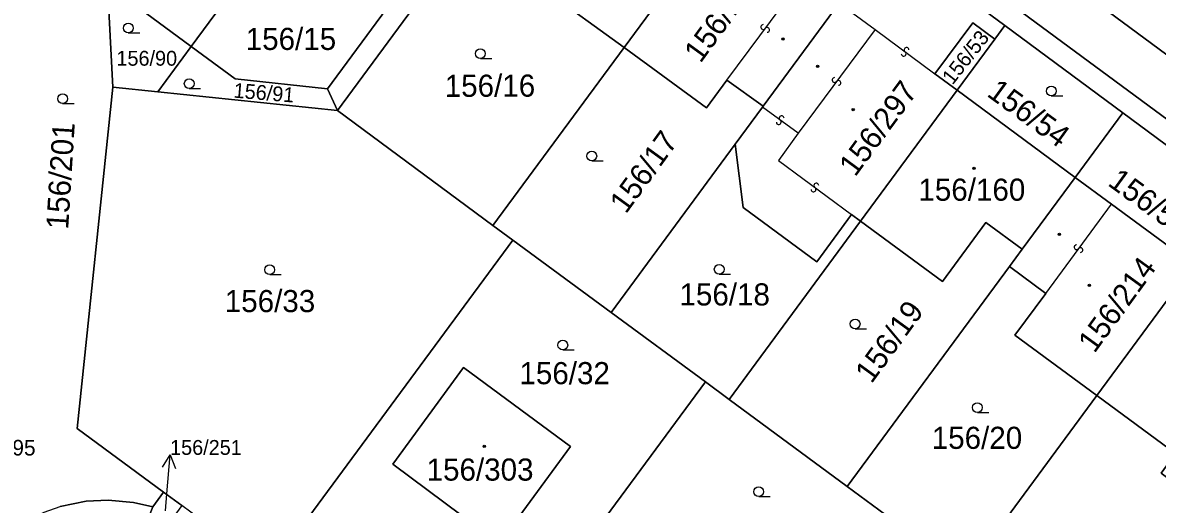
# Model space of a CAD drawing. Extents: x -598233 to -596890, y -1157848 to -1156431.
# Drawn here: x -597660.7 to -597573.5, y -1156804.9 to -1156767.8 of the extents above; entities that cross this region are included whole.
import ezdxf

# ---------------------------------------------------------------- set-up
doc = ezdxf.new("R2010")
doc.units = 0
for name, color, linetype in [('Level 1', 7, 'Continuous'), ('Level 13', 7, 'Continuous'), ('Level 3', 7, 'Continuous'), ('Level 4', 7, 'Continuous'), ('Level 5', 7, 'Continuous'), ('Level 57', 7, 'Continuous'), ('Level 60', 7, 'Continuous')]:
    doc.layers.add(name, color=color, linetype=linetype)

msp = doc.modelspace()

# ---------------------------------------------------------------- linework, layer by layer
at = {"layer": 'Level 1'}
for points in [[(-597675.04, -1156699.81), (-597644.05, -1156722.64), (-597605.82, -1156750.84), (-597563.45, -1156782.09), (-597513.3, -1156819.05)], [(-597637.24, -1156772.91), (-597620.25, -1156749.86)], [(-597618.96, -1156750.81), (-597636.49, -1156774.59)], [(-597647.72, -1156769.67), (-597639.35, -1156758.32)], [(-597614.45, -1156769.74), (-597607, -1156759.63)], [(-597594.24, -1156761.34), (-597585.17, -1156768.05)], [(-597654.15, -1156764.91), (-597647.72, -1156769.67)], [(-597653.74, -1156772.79), (-597654.15, -1156764.91)], [(-597620.61, -1156765.25), (-597614.45, -1156769.74)], [(-597565.57, -1156775.58), (-597579.99, -1156764.93)], [(-597597.92, -1156766.33), (-597603.76, -1156774.25)], [(-597590.55, -1156771.77), (-597587.65, -1156767.85), (-597585.94, -1156769.1)], [(-597585.94, -1156769.1), (-597585.17, -1156768.05)], [(-597585.17, -1156768.05), (-597576.1, -1156774.75)], [(-597588.84, -1156773.03), (-597585.94, -1156769.1)], [(-597647.72, -1156769.67), (-597650.29, -1156773.15)], [(-597647.72, -1156769.67), (-597644.34, -1156772.16), (-597637.24, -1156772.91)], [(-597624.53, -1156783.41), (-597614.45, -1156769.74)], [(-597606.54, -1156772.26), (-597608.11, -1156774.39), (-597614.45, -1156769.74)], [(-597590.55, -1156771.77), (-597588.84, -1156773.03)], [(-597649.85, -1156803.92), (-597656.49, -1156799.02), (-597653.74, -1156772.79)], [(-597653.74, -1156772.79), (-597650.29, -1156773.15)], [(-597637.24, -1156772.91), (-597636.49, -1156774.59)], [(-597606.54, -1156772.26), (-597603.76, -1156774.25)], [(-597596.27, -1156783.1), (-597588.84, -1156773.03)], [(-597579.77, -1156779.73), (-597588.84, -1156773.03)], [(-597650.29, -1156773.15), (-597636.49, -1156774.59)], [(-597624.53, -1156783.41), (-597636.49, -1156774.59)], [(-597603.82, -1156774.33), (-597605.92, -1156777.18)], [(-597603.76, -1156774.25), (-597603.82, -1156774.33)], [(-597576.1, -1156774.75), (-597579.77, -1156779.73)], [(-597576.1, -1156774.75), (-597567.03, -1156781.47)], [(-597605.92, -1156777.18), (-597615.45, -1156790.11)], [(-597596.98, -1156782.58), (-597599.63, -1156786.21), (-597605.3, -1156782.03), (-597605.92, -1156777.18)], [(-597579.77, -1156779.73), (-597583.84, -1156785.25)], [(-597579.77, -1156779.73), (-597576.99, -1156781.77)], [(-597576.99, -1156781.77), (-597570.67, -1156786.41)], [(-597596.98, -1156782.58), (-597596.27, -1156783.1)], [(-597622.99, -1156784.54), (-597624.53, -1156783.41)], [(-597606.37, -1156796.8), (-597596.27, -1156783.1)], [(-597596.27, -1156783.1), (-597589.98, -1156787.73), (-597586.64, -1156783.19), (-597583.84, -1156785.25)], [(-597641.7, -1156809.92), (-597622.99, -1156784.54)], [(-597622.99, -1156784.54), (-597615.45, -1156790.11)], [(-597584.82, -1156786.57), (-597583.84, -1156785.25)], [(-597597.29, -1156803.49), (-597584.82, -1156786.57)], [(-597584.82, -1156786.57), (-597582.04, -1156788.64)], [(-597578.1, -1156796.49), (-597570.67, -1156786.41)], [(-597582.04, -1156788.64), (-597584.41, -1156791.86), (-597578.1, -1156796.49)], [(-597615.45, -1156790.11), (-597608.2, -1156795.45)], [(-597626.8, -1156794.33), (-597632.23, -1156801.76), (-597626.89, -1156805.74), (-597630.45, -1156810.53), (-597625.27, -1156814.38), (-597621.62, -1156809.44), (-597623.92, -1156807.72), (-597618.57, -1156800.4), (-597626.8, -1156794.33)], [(-597626.91, -1156820.83), (-597608.2, -1156795.45)], [(-597608.2, -1156795.45), (-597606.37, -1156796.8)], [(-597588.2, -1156810.19), (-597578.1, -1156796.49)], [(-597578.1, -1156796.49), (-597572.05, -1156800.94)], [(-597606.37, -1156796.8), (-597597.29, -1156803.49)], [(-597597.29, -1156803.49), (-597593.41, -1156806.35)], [(-597650.68, -1156805.04), (-597649.85, -1156803.92)], [(-597649.85, -1156803.92), (-597648.45, -1156804.95)], [(-597660.25, -1156806.06), (-597659.03, -1156805.46), (-597657.79, -1156805.03), (-597655.8, -1156804.62), (-597654.12, -1156804.53), (-597652.15, -1156804.7), (-597650.68, -1156805.04)]]:
    msp.add_lwpolyline(points, dxfattribs=at)
at = {"layer": 'Level 13'}
for centre, start, end in [((-597603.747, -1156768.169), 90.96629, 323.06429), ((-597603.452, -1156768.39), 270.75183, 143.34183), ((-597592.96, -1156770.218), 180.68904, 53.27904), ((-597592.739, -1156769.923), 0.9035, 233.0015), ((-597598.267, -1156772.239), 90.47309, 323.06309), ((-597597.973, -1156772.462), 270.68755, 142.78554), ((-597602.56, -1156775.478), 181.24602, 53.34401), ((-597602.341, -1156775.182), 1.03156, 233.62156), ((-597599.89, -1156780.647), 180.60013, 53.19013), ((-597599.669, -1156780.353), 0.81458, 232.91258), ((-597579.668, -1156785.089), 91.05387, 323.15187), ((-597579.372, -1156785.31), 270.83941, 143.42941)]:
    msp.add_arc(centre, 0.184, start, end, dxfattribs=at)
at = {"layer": 'Level 3'}
for points in [[(-597606.54, -1156772.26), (-597600.67, -1156764.3)], [(-597597.92, -1156766.33), (-597595.15, -1156768.37)], [(-597595.15, -1156768.37), (-597601.08, -1156776.33)], [(-597595.15, -1156768.37), (-597590.55, -1156771.77)], [(-597601.08, -1156776.33), (-597603.82, -1156774.33)], [(-597601.08, -1156776.33), (-597602.59, -1156778.42), (-597596.98, -1156782.58)], [(-597582.04, -1156788.64), (-597576.99, -1156781.77)]]:
    msp.add_lwpolyline(points, dxfattribs=at)
at = {"layer": 'Level 5'}
for p, q in [((-597652.56, -1156768.62), (-597651.685, -1156768.62)), ((-597625.5, -1156770.59), (-597624.625, -1156770.59)), ((-597647.88, -1156772.89), (-597647.005, -1156772.89)), ((-597581.61, -1156773.46), (-597580.735, -1156773.46)), ((-597657.61, -1156774.05), (-597656.735, -1156774.05)), ((-597616.93, -1156778.46), (-597616.055, -1156778.46)), ((-597641.69, -1156787.2), (-597640.815, -1156787.2)), ((-597607.14, -1156787.16), (-597606.265, -1156787.16)), ((-597596.69, -1156791.36), (-597595.815, -1156791.36)), ((-597619.16, -1156792.99), (-597618.285, -1156792.99)), ((-597587.29, -1156797.79), (-597586.415, -1156797.79)), ((-597604.1, -1156804.26), (-597603.225, -1156804.26))]:
    msp.add_line(p, q, dxfattribs=at)
for centre, radius in [((-597652.56, -1156768.245), 0.375), ((-597602.24, -1156769.08), 0.09), ((-597602.24, -1156769.08), 0.0521), ((-597625.5, -1156770.215), 0.375), ((-597599.57, -1156771.18), 0.09), ((-597599.57, -1156771.18), 0.0521), ((-597647.88, -1156772.515), 0.375), ((-597581.61, -1156773.085), 0.375), ((-597657.61, -1156773.675), 0.375), ((-597596.84, -1156774.53), 0.09), ((-597596.84, -1156774.53), 0.0521), ((-597616.93, -1156778.085), 0.375), ((-597587.55, -1156779.03), 0.09), ((-597587.55, -1156779.03), 0.0521), ((-597580.98, -1156784.09), 0.09), ((-597580.98, -1156784.09), 0.0521), ((-597641.69, -1156786.825), 0.375), ((-597607.14, -1156786.785), 0.375), ((-597578.68, -1156788.03), 0.09), ((-597578.68, -1156788.03), 0.0521), ((-597596.69, -1156790.985), 0.375), ((-597619.16, -1156792.615), 0.375), ((-597587.29, -1156797.415), 0.375), ((-597625.2, -1156800.4), 0.09), ((-597625.2, -1156800.4), 0.0521), ((-597604.1, -1156803.885), 0.375)]:
    msp.add_circle(centre, radius, dxfattribs=at)
at = {"layer": 'Level 57'}
for p, q in [((-597649.587, -1156804.041), (-597649.35, -1156801.05)), ((-597649.69, -1156805.34), (-597649.587, -1156804.041))]:
    msp.add_line(p, q, dxfattribs=at)
msp.add_lwpolyline([(-597649.927, -1156802.008), (-597649.35, -1156801.05), (-597648.93, -1156802.087)], dxfattribs=at)
at = {"layer": 'Level 60'}
for points in [[(-597513.3, -1156819.05), (-597563.45, -1156782.09), (-597605.82, -1156750.84), (-597644.05, -1156722.64), (-597675.04, -1156699.81), (-597678.75, -1156696.58)], [(-597675.04, -1156699.81), (-597644.05, -1156722.64), (-597605.82, -1156750.84), (-597563.45, -1156782.09)], [(-597565.57, -1156775.58), (-597579.99, -1156764.93), (-597583.73, -1156762.16), (-597597.98, -1156751.67), (-597602.07, -1156748.66), (-597610.27, -1156742.6), (-597617.41, -1156737.35), (-597623.28, -1156733), (-597623.82, -1156732.63), (-597629.61, -1156728.34), (-597630.57, -1156727.64), (-597635.96, -1156723.66), (-597636.75, -1156723.06), (-597642.62, -1156718.68), (-597643.43, -1156718.12), (-597649.02, -1156713.98), (-597651.51, -1156712.14), (-597657.33, -1156707.85), (-597658.12, -1156707.26), (-597668.96, -1156699.21)], [(-597567.03, -1156781.47), (-597576.1, -1156774.75), (-597585.17, -1156768.05), (-597594.24, -1156761.34), (-597603.31, -1156754.63), (-597615.25, -1156745.78), (-597616.54, -1156744.83), (-597624.87, -1156738.67), (-597631.3, -1156733.91), (-597637.73, -1156729.15), (-597644.16, -1156724.39), (-597650.46, -1156719.67), (-597649.82, -1156718.81), (-597653.89, -1156715.81), (-597666.05, -1156706.85)], [(-597661.81, -1156755.91), (-597658.99, -1156757.99), (-597660.59, -1156760.16), (-597654.15, -1156764.91), (-597653.74, -1156772.79), (-597656.49, -1156799.02), (-597649.85, -1156803.92), (-597650.68, -1156805.04), (-597652.15, -1156804.7), (-597654.12, -1156804.53), (-597655.8, -1156804.62), (-597657.79, -1156805.03)], [(-597579.99, -1156764.93), (-597565.57, -1156775.58)]]:
    msp.add_lwpolyline(points, dxfattribs=at)
for points in [[(-597628.59, -1156743.72), (-597620.25, -1156749.86), (-597637.24, -1156772.91), (-597644.34, -1156772.16), (-597647.72, -1156769.67), (-597639.35, -1156758.32), (-597636.1, -1156760.72), (-597638.83, -1156764.56), (-597635.91, -1156766.67), (-597631.31, -1156760.19), (-597630.74, -1156760.61), (-597622.28, -1156749.16), (-597626.39, -1156746.1), (-597627.12, -1156747.07), (-597629.65, -1156745.16), (-597628.94, -1156744.2)], [(-597636.49, -1156774.59), (-597637.24, -1156772.91), (-597620.25, -1156749.86), (-597616.54, -1156744.83), (-597615.25, -1156745.78), (-597618.96, -1156750.81)], [(-597624.53, -1156783.41), (-597636.49, -1156774.59), (-597618.96, -1156750.81), (-597616.18, -1156752.86), (-597621.73, -1156760.38), (-597624.12, -1156763.62), (-597621.07, -1156765.88), (-597620.61, -1156765.25), (-597614.45, -1156769.74)], [(-597647.72, -1156769.67), (-597654.15, -1156764.91), (-597645.4, -1156753.05), (-597638.99, -1156757.83), (-597639.35, -1156758.32)], [(-597621.73, -1156760.38), (-597616.18, -1156752.86), (-597607, -1156759.63), (-597614.45, -1156769.74), (-597620.61, -1156765.25), (-597621.07, -1156765.88), (-597624.12, -1156763.62)], [(-597606.54, -1156772.26), (-597608.11, -1156774.39), (-597614.45, -1156769.74), (-597607, -1156759.63), (-597600.67, -1156764.3), (-597597.92, -1156766.33), (-597603.76, -1156774.25)], [(-597596.98, -1156782.58), (-597599.63, -1156786.21), (-597605.3, -1156782.03), (-597605.92, -1156777.18), (-597603.82, -1156774.33), (-597603.76, -1156774.25), (-597597.92, -1156766.33), (-597594.24, -1156761.34), (-597585.17, -1156768.05), (-597585.94, -1156769.1), (-597587.65, -1156767.85), (-597590.55, -1156771.77), (-597588.84, -1156773.03), (-597596.27, -1156783.1)], [(-597647.72, -1156769.67), (-597650.29, -1156773.15), (-597653.74, -1156772.79), (-597654.15, -1156764.91)], [(-597590.55, -1156771.77), (-597587.65, -1156767.85), (-597585.94, -1156769.1), (-597588.84, -1156773.03)], [(-597576.1, -1156774.75), (-597579.77, -1156779.73), (-597588.84, -1156773.03), (-597585.94, -1156769.1), (-597585.17, -1156768.05)], [(-597650.29, -1156773.15), (-597647.72, -1156769.67), (-597644.34, -1156772.16), (-597637.24, -1156772.91), (-597636.49, -1156774.59)], [(-597622.99, -1156784.54), (-597624.53, -1156783.41), (-597614.45, -1156769.74), (-597608.11, -1156774.39), (-597606.54, -1156772.26), (-597603.76, -1156774.25), (-597603.82, -1156774.33), (-597605.92, -1156777.18), (-597615.45, -1156790.11)], [(-597622.99, -1156784.54), (-597641.7, -1156809.92), (-597642.91, -1156809.03), (-597648.45, -1156804.95), (-597649.85, -1156803.92), (-597656.49, -1156799.02), (-597653.74, -1156772.79), (-597650.29, -1156773.15), (-597636.49, -1156774.59), (-597624.53, -1156783.41)], [(-597583.84, -1156785.25), (-597586.64, -1156783.19), (-597589.98, -1156787.73), (-597596.27, -1156783.1), (-597588.84, -1156773.03), (-597579.77, -1156779.73)], [(-597567.03, -1156781.47), (-597570.67, -1156786.41), (-597576.99, -1156781.77), (-597579.77, -1156779.73), (-597576.1, -1156774.75)], [(-597608.2, -1156795.45), (-597615.45, -1156790.11), (-597605.92, -1156777.18), (-597605.3, -1156782.03), (-597599.63, -1156786.21), (-597596.98, -1156782.58), (-597596.27, -1156783.1), (-597606.37, -1156796.8)], [(-597584.41, -1156791.86), (-597582.04, -1156788.64), (-597584.82, -1156786.57), (-597583.84, -1156785.25), (-597579.77, -1156779.73), (-597576.99, -1156781.77), (-597570.67, -1156786.41), (-597578.1, -1156796.49)], [(-597597.29, -1156803.49), (-597606.37, -1156796.8), (-597596.27, -1156783.1), (-597589.98, -1156787.73), (-597586.64, -1156783.19), (-597583.84, -1156785.25), (-597584.82, -1156786.57)], [(-597641.7, -1156809.92), (-597622.99, -1156784.54), (-597615.45, -1156790.11), (-597608.2, -1156795.45), (-597626.91, -1156820.83), (-597628.1, -1156819.95), (-597633.68, -1156815.84)], [(-597593.41, -1156806.35), (-597597.29, -1156803.49), (-597584.82, -1156786.57), (-597582.04, -1156788.64), (-597584.41, -1156791.86), (-597578.1, -1156796.49), (-597588.2, -1156810.19)], [(-597572.05, -1156800.94), (-597578.1, -1156796.49), (-597570.67, -1156786.41), (-597561.51, -1156793.17), (-597567.4, -1156801.15), (-597570.05, -1156804.78), (-597573.16, -1156802.46)], [(-597578.61, -1156817.26), (-597588.2, -1156810.19), (-597578.1, -1156796.49), (-597572.05, -1156800.94), (-597573.16, -1156802.46), (-597570.05, -1156804.78), (-597567.4, -1156801.15), (-597561.51, -1156793.17), (-597560.26, -1156794.09), (-597559.01, -1156795.01), (-597576.54, -1156818.78), (-597577.79, -1156817.86)], [(-597632.23, -1156801.76), (-597626.8, -1156794.33), (-597618.57, -1156800.4), (-597623.92, -1156807.72), (-597621.62, -1156809.44), (-597625.27, -1156814.38), (-597630.45, -1156810.53), (-597626.89, -1156805.74)], [(-597626.8, -1156794.33), (-597632.23, -1156801.76), (-597626.89, -1156805.74), (-597630.45, -1156810.53), (-597625.27, -1156814.38), (-597621.62, -1156809.44), (-597623.92, -1156807.72), (-597618.57, -1156800.4)], [(-597608.2, -1156795.45), (-597606.37, -1156796.8), (-597597.29, -1156803.49), (-597593.41, -1156806.35), (-597612.12, -1156831.73), (-597613.29, -1156830.87), (-597618.86, -1156826.76), (-597626.91, -1156820.83)], [(-597651.48, -1156807.05), (-597650.68, -1156805.04), (-597649.85, -1156803.92), (-597648.45, -1156804.95), (-597649.55, -1156806.45), (-597650.02, -1156806.91), (-597650.54, -1156807.35)], [(-597656.81, -1156806.96), (-597657.29, -1156807), (-597658.11, -1156806.94), (-597659.51, -1156806.51), (-597660.25, -1156806.06), (-597659.03, -1156805.46), (-597657.79, -1156805.03), (-597655.8, -1156804.62), (-597654.12, -1156804.53), (-597652.15, -1156804.7), (-597650.68, -1156805.04), (-597651.48, -1156807.05), (-597652.99, -1156806.74), (-597653.96, -1156806.64), (-597655.34, -1156806.69)]]:
    msp.add_lwpolyline(points, close=True, dxfattribs=at)

# ---------------------------------------------------------------- texts
at = {"layer": 'Level 4'}
for s, height, rotation, p in [('156/155', 1.7, 54, (-597608.577, -1156771.008)), ('156/53', 1.14, 51.7662, (-597589.2, -1156772.67)), ('156/16', 1.7, 0.16974, (-597628.235, -1156773.539)), ('156/297', 1.7, 53.5788, (-597596.69, -1156779.746)), ('156/91', 1.14, 355.26816, (-597644.496, -1156773.591)), ('156/54', 1.7, 324, (-597586.641, -1156773.424)), ('156/201', 1.7, 86.4, (-597657.186, -1156783.754)), ('156/17', 1.7, 54, (-597614.311, -1156782.591)), ('156/55', 1.7, 324, (-597577.345, -1156780.29)), ('156/214', 1.7, 54, (-597578.297, -1156793.304)), ('156/19', 1.7, 53.97264, (-597595.433, -1156795.638))]:
    msp.add_text(s, height=height, rotation=rotation, dxfattribs=at).set_placement(p)
for s, height, p in [('156/15', 1.7, (-597643.536, -1156769.93)), ('156/90', 1.14, (-597653.474, -1156771.14)), ('156/160', 1.7, (-597591.826, -1156781.52)), ('156/18', 1.7, (-597610.192, -1156789.57)), ('156/33', 1.7, (-597645.145, -1156790.08)), ('156/32', 1.7, (-597622.494, -1156795.62)), ('156/20', 1.7, (-597590.8, -1156800.59)), ('156/303', 1.7, (-597629.63, -1156803.03))]:
    msp.add_text(s, height=height, dxfattribs=at).set_placement(p)
at = {"layer": 'Level 57'}
for s, height, p in [('156/195', 1.2, (-597665.49, -1156801.1)), ('156/251', 1.14, (-597649.349, -1156801.05))]:
    msp.add_text(s, height=height, dxfattribs=at).set_placement(p)

doc.saveas('drawing.dxf')
